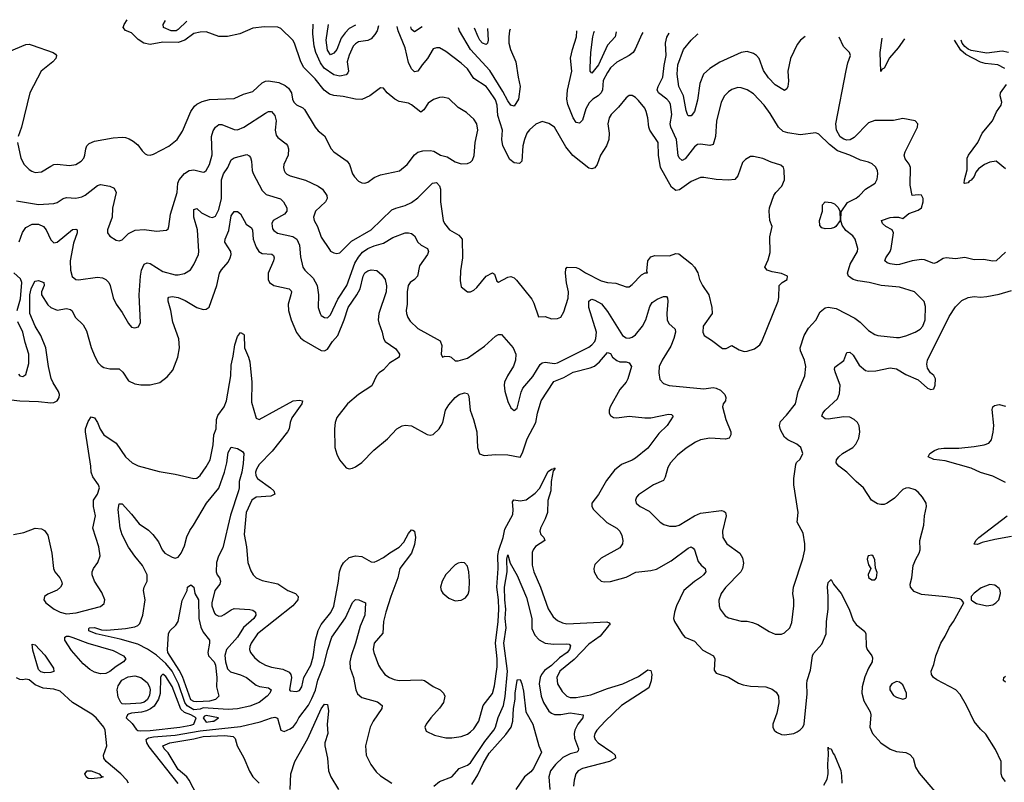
# Model space of a CAD drawing. Header units: inches. Extents: x 1552611 to 1694776, y 811966 to 917215.
# Tile 272 of 549: x 1600450 to 1606783, y 911616 to 916521. Entities that reach past the tile are written whole.
import ezdxf

# ---------------------------------------------------------------- set-up
doc = ezdxf.new("R2010")
doc.units = ezdxf.units.IN
doc.header["$MEASUREMENT"] = 0
doc.layers.add('B6901', color=7, linetype='Continuous')

msp = doc.modelspace()

# ---------------------------------------------------------------- linework, layer by layer
at = {"layer": 'B6901', "color": 5}
for points, elevation in [([(1600436.6, 915730), (1600457.6, 915630), (1600478.3, 915590), (1600510, 915556.9), (1600526.9, 915546.9), (1600550, 915538.2), (1600590, 915541.8), (1600650, 915578.9), (1600670, 915588.8), (1600690, 915592.2), (1600770, 915583.6), (1600810, 915590.3), (1600846, 915610), (1600862.7, 915630), (1600869.8, 915650), (1600874.6, 915690), (1600882.7, 915710), (1600895.7, 915724.3), (1600930, 915739.2), (1601050, 915760.8), (1601110, 915764.2), (1601130, 915762.6), (1601153.9, 915753.9), (1601180.2, 915740.3), (1601210, 915716.3), (1601237.2, 915677.2), (1601257.4, 915657.4), (1601270, 915650.4), (1601288.7, 915648.7), (1601310, 915654.9), (1601410, 915707.2), (1601462.4, 915750), (1601496.6, 915803.4), (1601551.5, 915930), (1601575.1, 915964.9), (1601590, 915978), (1601624.6, 915995.4), (1601670, 916007.8), (1601830, 916014), (1601890, 916042.6), (1601950, 916058.6), (1602010, 916114.3), (1602030, 916124.9), (1602050, 916128.4), (1602116.3, 916116.3), (1602157.5, 916097.5), (1602179.3, 916079.3), (1602197.6, 916050), (1602205, 916010), (1602213.4, 915990), (1602230, 915973.4), (1602270, 915953.4), (1602282.2, 915942.2), (1602350.1, 915830.1), (1602370, 915806), (1602410, 915774.4), (1602454, 915690), (1602470, 915671.7), (1602555.8, 915610), (1602570.3, 915590), (1602590.2, 915530.2), (1602602.6, 915510), (1602630, 915481.3), (1602650, 915470.3), (1602670, 915468.5), (1602690, 915476.5), (1602730, 915504.7), (1602770, 915521.8), (1602892.2, 915547.8), (1602942.4, 915590), (1602990, 915652.2), (1603010.8, 915669.2), (1603042, 915678), (1603090, 915680.2), (1603114.1, 915674.1), (1603157.3, 915650), (1603198.8, 915638.8), (1603250, 915607.2), (1603290, 915594), (1603330, 915596), (1603350, 915604.7), (1603363.2, 915616.8), (1603372.8, 915647.2), (1603380.3, 915730), (1603396.2, 915810), (1603390.8, 915850), (1603370, 915880.5), (1603350, 915899.6), (1603322.8, 915922.8), (1603270, 915956.3), (1603210, 916014.3), (1603170, 916022.6), (1603150, 916021.1), (1603112.4, 916007.6), (1603076.7, 915983.3), (1603050, 915940.9), (1603030, 915925.7), (1602970, 915973.8), (1602950, 915982.7), (1602890, 915995.3), (1602862, 916010), (1602814, 916050), (1602790, 916081.2), (1602770, 916082.7), (1602701.6, 916030), (1602650, 916007.7), (1602610, 916008.8), (1602530, 916026.8), (1602470, 916033.3), (1602442.1, 916042.1), (1602407.4, 916067.4), (1602350, 916140.9), (1602276, 916216), (1602256.3, 916256.3), (1602217.2, 916370), (1602206.2, 916390), (1602130, 916463.1), (1602110, 916473.1), (1602025, 916475), (1601950, 916465.7), (1601864.9, 916430), (1601786.9, 916413.1), (1601730, 916412.5), (1601650, 916441.6), (1601610, 916441.1), (1601570, 916431.3), (1601512, 916388), (1601470, 916373.2), (1601370, 916375.8), (1601290, 916360.6), (1601248.9, 916368.9), (1601212.3, 916392.3), (1601170, 916436.8), (1601130.7, 916450.7), (1601115.6, 916470), (1601121.5, 916490), (1601140.7, 916520.6)], 1080), ([(1601524.9, 916511.2), (1601470, 916456.7), (1601455.6, 916450), (1601423.6, 916450), (1601375.8, 916470), (1601372, 916490), (1601388.2, 916514.5)], 1060), ([(1600430, 915356.5), (1600570, 915331.8), (1600670, 915337.8), (1600690, 915345.2), (1600728.6, 915371.4), (1600750, 915377.7), (1600810, 915372.9), (1600850, 915382), (1600870, 915392.2), (1600950, 915454.4), (1600970, 915459.6), (1601030, 915450.3), (1601056.8, 915436.8), (1601070.2, 915410), (1601047.4, 915307.4), (1601043.7, 915250), (1601014.4, 915170), (1601015.5, 915150), (1601030, 915127.7), (1601070, 915102), (1601090, 915097.3), (1601110, 915104.9), (1601150, 915146.4), (1601192.9, 915167.1), (1601250, 915171.8), (1601330, 915160.3), (1601393.4, 915166.6), (1601404.1, 915175.9), (1601409.6, 915190.4), (1601419.1, 915270), (1601463.7, 915410), (1601467, 915470), (1601474.8, 915490), (1601510, 915531.3), (1601539.5, 915550), (1601570, 915555.5), (1601630, 915538.9), (1601637.8, 915542.2), (1601650, 915550.3), (1601669.7, 915589.7), (1601687.9, 915652.1), (1601683, 915770), (1601695, 915805), (1601710, 915830.2), (1601730, 915845.6), (1601750, 915847.1), (1601830, 915813.5), (1601850, 915812.7), (1601890.9, 915829.1), (1602030, 915919.6), (1602050, 915930.3), (1602070, 915930.3), (1602090, 915904.4), (1602100.6, 915870), (1602092.9, 915810), (1602098.6, 915778.6), (1602110, 915762.4), (1602162.8, 915722.8), (1602171.8, 915711.8), (1602179.5, 915690), (1602176.5, 915650), (1602148.9, 915590), (1602146.3, 915570), (1602150.3, 915550), (1602158, 915538), (1602167.5, 915527.5), (1602190, 915516.5), (1602287.8, 915487.8), (1602370.4, 915450), (1602397.6, 915430), (1602426, 915390), (1602428.4, 915370), (1602417, 915350), (1602351.8, 915290), (1602338.9, 915250), (1602343.1, 915230), (1602364.4, 915190), (1602390, 915121.3), (1602442.2, 915042.2), (1602450, 915032.4), (1602470, 915021.1), (1602490, 915016.5), (1602510, 915020.3), (1602584.3, 915095.7), (1602710.8, 915170), (1602843.3, 915296.7), (1602870, 915309.1), (1602930, 915326), (1602970, 915345.5), (1603010, 915374.4), (1603105.1, 915470), (1603130, 915473.4), (1603150, 915452.4), (1603155.8, 915430), (1603155.8, 915350), (1603174.7, 915230), (1603181.5, 915210), (1603214.9, 915170), (1603275.5, 915135.5), (1603296.5, 915110), (1603297.4, 914990), (1603284.7, 914904.7), (1603282.5, 914842.5), (1603290, 914802), (1603330, 914771.3), (1603350, 914771), (1603370, 914781), (1603390, 914798.8), (1603450, 914870.7), (1603490, 914893.4), (1603504.5, 914884.5), (1603518.8, 914838.8), (1603530, 914833.4), (1603590, 914864.9), (1603610, 914868.7), (1603630, 914859.3), (1603644.5, 914844.5), (1603743.4, 914723.4), (1603757, 914697), (1603786, 914610), (1603830, 914612), (1603870, 914596), (1603910, 914598.8), (1603930, 914606.8), (1603950, 914641), (1603978, 914730), (1603980.3, 914770), (1603967.5, 914827.5), (1603960.6, 914890), (1603962.5, 914917.5), (1603971.1, 914928.9), (1604030, 914927), (1604050, 914919.3), (1604090, 914892.8), (1604190, 914842), (1604230, 914831.3), (1604285.4, 914825.4), (1604350, 914801.6), (1604370, 914803), (1604390, 914817.1), (1604450, 914880.4), (1604472, 914892), (1604488, 914892), (1604484, 914904), (1604491.2, 914968.8), (1604510, 914994.9), (1604535.2, 915004.8), (1604630, 915001.5), (1604670, 915016.4), (1604690, 915014.9), (1604771.1, 914951.1), (1604790.4, 914930), (1604812.2, 914892.2), (1604823.6, 914850), (1604841.5, 914810), (1604882.4, 914750), (1604902.7, 914670), (1604904.6, 914630), (1604846.4, 914550), (1604844, 914510), (1604852.7, 914490), (1604900.2, 914460.3), (1604970, 914406.4), (1604994, 914406), (1605030, 914426), (1605078, 914398), (1605110, 914386.7), (1605130, 914388.4), (1605176.9, 914403.1), (1605209.7, 914430.3), (1605223.6, 914450), (1605328, 914710), (1605333.6, 914733.6), (1605335.1, 914810), (1605355.1, 914830), (1605386.6, 914850), (1605389.4, 914870), (1605350, 914888.4), (1605290, 914899.3), (1605258, 914910), (1605242.9, 914930), (1605264.2, 914975.8), (1605276.1, 915023.9), (1605275.1, 915124.9), (1605289.2, 915190), (1605275.1, 915230), (1605269.6, 915289.6), (1605271.8, 915310), (1605301.1, 915390), (1605313, 915410), (1605352.3, 915450), (1605369.3, 915490), (1605366.6, 915553.4), (1605362.4, 915570), (1605345.2, 915585.2), (1605283.6, 915603.6), (1605230, 915627.5), (1605170, 915640.9), (1605150, 915639.7), (1605118.9, 915621.1), (1605098.4, 915601.6), (1605070, 915516.2), (1605050, 915493.6), (1605010, 915488.2), (1604930, 915492.5), (1604850, 915506.6), (1604830, 915505.3), (1604770, 915480.7), (1604693.8, 915426.2), (1604670, 915422.9), (1604643.3, 915443.3), (1604571.6, 915570), (1604558, 915650), (1604556.5, 915730), (1604503.5, 915810), (1604496.4, 915830), (1604491.2, 915890), (1604480.4, 915930), (1604470, 915951.6), (1604430, 916000.7), (1604410, 916020.9), (1604390, 916032.7), (1604370, 916032.7), (1604350, 916018), (1604301.8, 915958.2), (1604253.7, 915910), (1604241.7, 915890), (1604232, 915850), (1604241.5, 915790), (1604239.7, 915750), (1604223.6, 915710), (1604186.4, 915650), (1604163.9, 915590), (1604150, 915568.5), (1604130, 915561.8), (1604110, 915566), (1604008, 915648), (1603963.6, 915703.6), (1603890, 915829.4), (1603853.1, 915853.1), (1603810, 915866), (1603770, 915848), (1603730, 915812.4), (1603712.4, 915790), (1603696.1, 915750), (1603686.1, 915710), (1603679.6, 915610), (1603664.4, 915595.6), (1603630, 915599.8), (1603602, 915622), (1603557.2, 915710), (1603550.5, 915750), (1603554.6, 915810), (1603525.5, 915905.5), (1603521.8, 915970), (1603510, 916004.8), (1603470, 916066.3), (1603450, 916090.7), (1603370, 916142), (1603330, 916203.9), (1603290, 916240.3), (1603190, 916316), (1603150, 916338.9), (1603130, 916340.5), (1603110, 916333.6), (1603073.8, 916270), (1603037.8, 916230), (1603010.8, 916189.2), (1602990, 916184.4), (1602970, 916204.7), (1602950, 916246), (1602930, 916340.5), (1602883.4, 916450), (1602878.7, 916477.8)], 1060), ([(1600447.2, 915092.8), (1600467.3, 915152.7), (1600490, 915183.9), (1600530, 915205.5), (1600570, 915205.7), (1600604, 915190), (1600620.2, 915170), (1600650, 915103.7), (1600670, 915084.4), (1600690, 915090.3), (1600790, 915170.3), (1600810, 915174.4), (1600818.8, 915170), (1600820.3, 915150), (1600796.6, 915083.4), (1600774.4, 914970), (1600775.8, 914910), (1600788, 914868), (1600810, 914850.3), (1600828.2, 914848.2), (1600950, 914864.7), (1600981.4, 914861.4), (1601004.4, 914850), (1601023.1, 914830), (1601031.7, 914810), (1601050, 914731), (1601070, 914690.7), (1601110, 914637.3), (1601150, 914567.7), (1601170, 914542), (1601190, 914539.1), (1601213.8, 914546.2), (1601226.8, 914573.2), (1601217.3, 914750), (1601227.2, 914870), (1601232.6, 914910), (1601250, 914948.9), (1601270, 914957.1), (1601290, 914952.7), (1601370, 914901.5), (1601450, 914880.7), (1601470, 914880.2), (1601510, 914889), (1601547.7, 914912.3), (1601570, 914945.5), (1601599.8, 915010), (1601603.1, 915030), (1601593.5, 915170), (1601569.1, 915250), (1601570, 915298.8), (1601590, 915306.4), (1601619.1, 915279.1), (1601670, 915252.7), (1601690, 915248.8), (1601710, 915257.5), (1601730, 915299.6), (1601747.6, 915370), (1601748.7, 915490), (1601761.1, 915530), (1601789, 915570), (1601810, 915619.5), (1601830, 915631.5), (1601910, 915653.1), (1601925.4, 915645.4), (1601933.6, 915633.6), (1601941.5, 915610), (1601946, 915550), (1601951.8, 915531.8), (1602010, 915423.1), (1602035.5, 915395.5), (1602127.7, 915367.7), (1602145.7, 915350), (1602167.2, 915310), (1602167.6, 915290), (1602152.9, 915270), (1602080.7, 915230), (1602071.3, 915210), (1602075.5, 915175.5), (1602083.8, 915163.8), (1602108, 915148), (1602207, 915127), (1602232.3, 915110), (1602248.8, 915070), (1602255.5, 914995.5), (1602271.4, 914930), (1602284.9, 914910), (1602338.4, 914858.4), (1602362.9, 914810), (1602372.4, 914750), (1602370.3, 914670), (1602382, 914630), (1602390, 914618), (1602410, 914604.2), (1602430, 914603.1), (1602450, 914622.4), (1602497.1, 914722.9), (1602554.1, 914810), (1602605.8, 914954.2), (1602630, 914994.1), (1602655.6, 915024.4), (1602690, 915049.5), (1602730, 915066.7), (1602790, 915083.5), (1602850, 915120.1), (1602930, 915148.9), (1602950.3, 915150.3), (1602970, 915144.9), (1602990, 915130.7), (1603010.3, 915090), (1603031.5, 915071.5), (1603072.2, 915050), (1603080.2, 915030), (1603072.9, 915010), (1603022, 914938), (1603009.2, 914870), (1602990.3, 914850), (1602962, 914830), (1602949.2, 914810), (1602941.1, 914770), (1602942.2, 914690), (1602936.8, 914650), (1602937.1, 914630), (1602945.8, 914605.8), (1602962.4, 914582.4), (1603010, 914534.9), (1603155.1, 914455.1), (1603164.6, 914424.6), (1603160.3, 914370), (1603170, 914350.7), (1603184.4, 914355.6), (1603214.9, 914354.9), (1603226, 914350), (1603250, 914326), (1603270, 914325.5), (1603330, 914343.2), (1603438.8, 914421.2), (1603510, 914484.9), (1603530, 914495.8), (1603550, 914496.3), (1603623.1, 914410), (1603641.7, 914370), (1603638.3, 914330), (1603627.1, 914292.9), (1603587, 914230), (1603568.8, 914190), (1603565.3, 914170), (1603570, 914132), (1603590, 914064.7), (1603610, 914024.7), (1603630, 914006.8), (1603650, 914022), (1603674.8, 914125.2), (1603686.6, 914150), (1603750, 914225.3), (1603796.9, 914303.1), (1603810, 914312.6), (1603830, 914317.5), (1603890, 914310.2), (1603910, 914313.4), (1604110, 914414.8), (1604130.7, 914429.3), (1604148.3, 914450), (1604156.4, 914470), (1604159.2, 914510), (1604111.6, 914670), (1604109.9, 914710.1), (1604120.5, 914719.5), (1604130, 914722.8), (1604150, 914715.8), (1604193.2, 914693.2), (1604230, 914644.2), (1604326.6, 914490), (1604350, 914473.5), (1604370, 914471.7), (1604390, 914479.1), (1604410, 914493.7), (1604456.9, 914550), (1604477.8, 914590), (1604503.9, 914676.1), (1604518.3, 914701.7), (1604550, 914724), (1604590, 914739.6), (1604610, 914740.5), (1604616, 914730), (1604618.2, 914710), (1604611.4, 914630), (1604614, 914590), (1604625.9, 914565.9), (1604666.3, 914530), (1604668.4, 914510), (1604657.9, 914470), (1604638.2, 914421.8), (1604582.2, 914330), (1604563.9, 914290), (1604560.3, 914250), (1604566.7, 914206.7), (1604590, 914180.7), (1604627.1, 914167.1), (1604850, 914145.5), (1604910, 914154.8), (1604930.8, 914150.8), (1604957.9, 914137.9), (1604984.6, 914110), (1604992.2, 914090), (1604990.3, 914069.7), (1604974.8, 914050), (1604970.6, 914030), (1604992.7, 913950), (1605023.6, 913870), (1605024.9, 913850), (1605012.7, 913830), (1604990, 913823.5), (1604890, 913828.7), (1604830, 913818), (1604797, 913803), (1604735.9, 913764.1), (1604680.4, 913719.6), (1604635.8, 913670), (1604619.6, 913640.4), (1604602.5, 913577.5), (1604590, 913557), (1604527.3, 913530), (1604430, 913465.1), (1604417.6, 913450), (1604410.4, 913430), (1604415.8, 913410), (1604440.5, 913390), (1604499, 913359), (1604570, 913288.4), (1604593.9, 913273.9), (1604630, 913262.3), (1604670, 913263.6), (1604692, 913270), (1604790.9, 913329.1), (1604830, 913346), (1604963, 913363), (1604979, 913359), (1604990, 913350.4), (1604993, 913330), (1604970.3, 913230.3), (1604973.4, 913190), (1604998.7, 913150), (1605081.7, 913090), (1605099.4, 913059.4), (1605105.5, 913025.5), (1605099.5, 912990), (1605088.8, 912970), (1604990, 912869.6), (1604962, 912830), (1604946.4, 912786.4), (1604948.2, 912750), (1604956.3, 912730), (1604987.3, 912687.3), (1605010, 912672.7), (1605090, 912653.1), (1605130, 912651.6), (1605164.2, 912644.2), (1605198.8, 912630), (1605270, 912585.5), (1605310, 912567.7), (1605350, 912568), (1605370, 912578), (1605403.7, 912610), (1605417.4, 912642.6), (1605429.7, 912750.3), (1605429.8, 912790), (1605423.1, 912830), (1605426.4, 912870), (1605487.6, 913052.4), (1605499.8, 913110), (1605501, 913150), (1605490, 913219), (1605449.7, 913289.7), (1605456.4, 913350), (1605429.8, 913530), (1605429.8, 913570.2), (1605441.2, 913658.8), (1605446.8, 913673.2), (1605470, 913694.8), (1605486.6, 913730), (1605475.1, 913770), (1605449.2, 913790), (1605390, 913818.9), (1605370, 913836.3), (1605342.8, 913882.8), (1605337, 913910), (1605343.2, 913936.8), (1605383, 913977), (1605440.9, 914050), (1605458, 914130), (1605499.1, 914230), (1605506.4, 914290), (1605498, 914330), (1605472.4, 914390), (1605470.7, 914410), (1605496.1, 914490), (1605523.2, 914536.8), (1605570, 914587.7), (1605598.6, 914641.4), (1605630, 914666.5), (1605650, 914671.3), (1605702.2, 914662.2), (1605822, 914602), (1605856.1, 914576.1), (1605910, 914520.9), (1605950, 914494.9), (1605970, 914488.8), (1606090, 914476.5), (1606110, 914476.5), (1606150, 914486.4), (1606210, 914510.1), (1606241.8, 914530), (1606259, 914550), (1606273.6, 914590), (1606275.2, 914675.2), (1606268.4, 914708.4), (1606205.6, 914770), (1606110, 914799.5), (1605991, 914811), (1605914, 914830), (1605841.8, 914841.8), (1605810, 914850.6), (1605780.7, 914870), (1605774.8, 914890), (1605791.5, 914948.5), (1605839.8, 915030), (1605841, 915050), (1605824.7, 915110), (1605809.6, 915130), (1605764.1, 915164.1), (1605739.3, 915199.3), (1605730.9, 915230), (1605734.8, 915285.2), (1605774.2, 915345.8), (1605830, 915373), (1605851.7, 915390), (1605890, 915431.5), (1605951.5, 915470), (1605964.8, 915495.3), (1605969.8, 915530), (1605967.4, 915550), (1605954.2, 915574.2), (1605933.6, 915593.6), (1605910, 915605.1), (1605858, 915618), (1605789.9, 915649.9), (1605710, 915677.9), (1605658.2, 915718.2), (1605590, 915784.2), (1605570, 915792), (1605470, 915781), (1605390, 915792.2), (1605361.4, 915801.4), (1605329.9, 915829.9), (1605277.3, 915917.3), (1605239.2, 915970), (1605170, 916043.5), (1605130, 916069.7), (1605090, 916082.6), (1605070, 916084), (1605030, 916071.2), (1605010, 916056.9), (1604983.7, 916030), (1604961.1, 915990), (1604931.2, 915868.8), (1604924.7, 915770), (1604910, 915718.9), (1604890, 915712.5), (1604830, 915719.5), (1604810, 915717), (1604790, 915702), (1604730, 915625.7), (1604710, 915614.3), (1604692.3, 915632.3), (1604686.3, 915646.3), (1604674.9, 915750), (1604637.9, 915830), (1604634.9, 915850), (1604645, 915910), (1604635.9, 915975.9), (1604630, 915990.7), (1604613, 916010), (1604557.8, 916050), (1604551.2, 916070), (1604556.3, 916090), (1604587.3, 916150), (1604594.8, 916225.2), (1604608.2, 916290), (1604604.1, 916370), (1604612.4, 916407.6), (1604626.4, 916433.6), (1604627.6, 916434.6)], 1040), ([(1602757.1, 916480.8), (1602749.4, 916450), (1602734.9, 916425.1), (1602710, 916398.6), (1602690, 916386.4), (1602630, 916377.3), (1602610, 916366.4), (1602595.2, 916350), (1602570, 916292.8), (1602557.2, 916250), (1602565, 916190), (1602560.5, 916179.5), (1602550, 916166.5), (1602510, 916157.4), (1602470, 916166.9), (1602408.5, 916208.5), (1602383.7, 916243.7), (1602354.6, 916310), (1602344.2, 916350), (1602335.8, 916430), (1602336.9, 916491.1)], 1060), ([(1602610.9, 916484.4), (1602570, 916463.6), (1602543.3, 916436.7), (1602518.1, 916401.9), (1602490, 916329.8), (1602470, 916306.2), (1602450, 916295.6), (1602430, 916325.1), (1602421.9, 916390), (1602437, 916488.7)], 1040), ([(1603038.4, 916473.8), (1602990, 916442), (1602970, 916458), (1602964.8, 916475.6)], 1040), ([(1603604.8, 916459.9), (1603600.7, 916450), (1603595.5, 916410), (1603597.1, 916370), (1603606.7, 916330), (1603641.6, 916250), (1603655.8, 916150), (1603669.3, 916090), (1603658.4, 916010), (1603630, 915964.7), (1603610, 915971), (1603590, 915999.8), (1603558.2, 916058.2), (1603473.1, 916193.1), (1603348.5, 916328.5), (1603279.5, 916450), (1603271.9, 916468.1)], 1040), ([(1603459.3, 916463.4), (1603462.2, 916390), (1603459.5, 916370), (1603450, 916360.5), (1603427.4, 916370), (1603410, 916388.5), (1603398.7, 916410), (1603375.5, 916465.5)], 1020), ([(1604458.5, 916438.8), (1604451.4, 916428.6), (1604409.5, 916330.5), (1604396.1, 916310), (1604370, 916290.8), (1604290, 916247), (1604250.1, 916210), (1604230, 916182), (1604202.3, 916130), (1604197.6, 916070), (1604190.8, 916049.2), (1604170.2, 916030), (1604136, 916010), (1604113.3, 915986.7), (1604092.4, 915947.6), (1604070, 915874), (1604050, 915855.1), (1604030, 915859.8), (1604010, 915889.7), (1603975.3, 915975.3), (1603968.2, 916010), (1603972.8, 916067.2), (1604001.4, 916190), (1603993.2, 916273.2), (1604004.8, 916330), (1604030.3, 916410), (1604033.4, 916449.3)], 1040), ([(1604286.7, 916443), (1604280.5, 916410), (1604230, 916356.8), (1604172.6, 916230), (1604130, 916177.6), (1604119.7, 916190), (1604119.3, 916210), (1604123.5, 916310), (1604137.4, 916410), (1604143.6, 916436.4), (1604148.2, 916446.5)], 1020), ([(1605502.9, 916413), (1605471.7, 916390), (1605450, 916361.6), (1605408.5, 916270), (1605391.2, 916190), (1605394.4, 916125.6), (1605391.3, 916090), (1605383.5, 916076.5), (1605370, 916066.3), (1605310, 916101.1), (1605266.5, 916146.5), (1605233.6, 916193.6), (1605206.3, 916270), (1605190, 916291.4), (1605170, 916304.2), (1605130, 916316.3), (1605090, 916310.6), (1604953.3, 916246.7), (1604890, 916207.2), (1604848.6, 916170), (1604825.2, 916110), (1604810, 916003.7), (1604790.9, 915930), (1604770, 915902), (1604750, 915902.4), (1604745.6, 915910), (1604735.8, 915935.8), (1604718.6, 916030), (1604689.9, 916090), (1604678.3, 916170), (1604683.3, 916230), (1604719.9, 916330), (1604768.1, 916390), (1604810, 916427.1), (1604814.2, 916430)], 1020), ([(1606790, 915026), (1606730, 914969.6), (1606710, 914968), (1606650, 914977.4), (1606590, 914975.8), (1606530, 914990.9), (1606470, 914983.5), (1606410, 914989), (1606390, 914984.6), (1606350, 914959.8), (1606330, 914952.7), (1606270, 914975.1), (1606250, 914977.6), (1606190, 914970.7), (1606110, 914946.1), (1606090, 914944.1), (1606049.3, 914950), (1606030, 914956.8), (1606014, 914970), (1606020.8, 914990), (1606048.7, 915030), (1606056.4, 915050), (1606069.4, 915150), (1606062, 915170), (1606021.2, 915190), (1605999.3, 915210), (1605993.2, 915230), (1606050, 915248.7), (1606071.3, 915251.3), (1606102, 915250), (1606130, 915242.8), (1606170, 915273.4), (1606230, 915294.8), (1606250, 915310.8), (1606262.3, 915350), (1606262.3, 915370), (1606250, 915391.1), (1606230, 915394.7), (1606190, 915389), (1606176.6, 915456.6), (1606180.3, 915570), (1606171.3, 915591.3), (1606146.2, 915626.2), (1606139.4, 915650), (1606145, 915670), (1606225, 915830), (1606227.3, 915850), (1606209.3, 915870), (1606130, 915884.7), (1606070, 915872.9), (1605950, 915871.6), (1605910, 915857.4), (1605816.4, 915763.6), (1605791.7, 915748.3), (1605770, 915746.3), (1605751.4, 915751.4), (1605727.5, 915767.5), (1605703.4, 915810), (1605700.5, 915850), (1605765.4, 916194.6), (1605776.4, 916243.6), (1605792.9, 916290), (1605786.6, 916310), (1605749, 916349), (1605719.9, 916407.7)], 1020), ([(1606140.5, 916397.3), (1606099.9, 916340.1), (1606045.7, 916274.3), (1606010, 916208.2), (1605998.3, 916201.7), (1605990, 916187.6), (1605983.9, 916310), (1605997.2, 916400.8)], 980), ([(1606786.3, 916206.3), (1606740.9, 916230), (1606659.2, 916239.2), (1606630, 916247.6), (1606535.8, 916295.8), (1606504.1, 916324.1), (1606463.8, 916389.3)], 980), ([(1606810, 916309.6), (1606770, 916317.7), (1606670, 916305.1), (1606570, 916322.5), (1606550, 916330.2), (1606528.2, 916348.2), (1606512.9, 916370), (1606506.3, 916388.3)], 960), ([(1600298.1, 916281.9), (1600490, 916361.5), (1600510, 916363.6), (1600530, 916357.8), (1600665.5, 916310), (1600679.5, 916299.5), (1600687.2, 916290), (1600681.5, 916270), (1600663.2, 916250), (1600588.9, 916190), (1600515.9, 916050), (1600460.9, 915830), (1600441, 915770)], 1080), ([(1606790, 915560.7), (1606730, 915610.3), (1606690, 915604.3), (1606656.8, 915590), (1606617.9, 915562.1), (1606600.3, 915539.7), (1606590, 915511.3), (1606570, 915487.5), (1606557.7, 915482.3), (1606550, 915471.6), (1606530, 915466.3), (1606526, 915470), (1606526.6, 915490), (1606544.7, 915555.3), (1606545.2, 915630), (1606551.9, 915650), (1606611.8, 915730), (1606639.8, 915790), (1606707.1, 915870), (1606733, 915927), (1606763.7, 915970), (1606768.2, 915990), (1606756.8, 916030), (1606757.6, 916050), (1606796.6, 916103.4)], 980), ([(1600395, 914075), (1600451.4, 914068.6), (1600570, 914065.4), (1600650, 914056), (1600670, 914058.7), (1600690.7, 914069.3), (1600704.3, 914090), (1600705.6, 914110), (1600699.6, 914130), (1600665.1, 914185.1), (1600653.2, 914213.2), (1600635.6, 914290), (1600617, 914410), (1600585, 914490), (1600549.6, 914549.6), (1600514, 914630), (1600514.5, 914750), (1600523.4, 914790), (1600542, 914830), (1600550, 914838.2), (1600570, 914843.1), (1600606, 914830), (1600607.9, 914810), (1600589.4, 914770), (1600591, 914750), (1600630, 914686.9), (1600650, 914670.2), (1600690, 914652.8), (1600750, 914662.2), (1600777.5, 914657.5), (1600788.1, 914648.1), (1600806.8, 914606.8), (1600857.5, 914557.5), (1600878.8, 914518.8), (1600910, 914412.7), (1600933.7, 914353.7), (1600954.5, 914314.5), (1600973.5, 914293.5), (1600990, 914284.4), (1601030, 914274.4), (1601090, 914274.6), (1601114.2, 914254.2), (1601150, 914198.3), (1601190, 914178.5), (1601230, 914172.4), (1601290, 914172.6), (1601352, 914188), (1601397.4, 914222.6), (1601434.1, 914265.9), (1601466.8, 914350), (1601477.7, 914410), (1601472.4, 914467.6), (1601435.3, 914575.3), (1601422.2, 914650), (1601404.8, 914710), (1601405.1, 914730), (1601410, 914736.5), (1601430, 914741.1), (1601470, 914733.2), (1601513.9, 914713.9), (1601590, 914670.2), (1601630, 914657.6), (1601650, 914658.3), (1601667.9, 914672.1), (1601717, 914810), (1601734.8, 914890), (1601747.8, 914912.2), (1601790, 914960.2), (1601804.3, 914990), (1601809.1, 915010), (1601807.5, 915030), (1601769.8, 915090), (1601770.8, 915110), (1601794.9, 915165.1), (1601810, 915259.3), (1601830, 915287.2), (1601850, 915287.2), (1601870, 915272.2), (1601905.7, 915205.7), (1601941, 915181), (1601947.7, 915167.7), (1601950.6, 915110), (1601970, 915058.5), (1601988.8, 915028.8), (1602010, 915016.3), (1602071.9, 915011.9), (1602083.2, 915003.2), (1602087.1, 914990), (1602082, 914970), (1602048.8, 914890), (1602048.6, 914850), (1602057.5, 914830), (1602084.9, 914810), (1602183, 914790), (1602196.1, 914776.1), (1602199.1, 914770), (1602194.7, 914750), (1602176.3, 914690), (1602178.9, 914650), (1602195.2, 914590), (1602229.5, 914509.5), (1602255.5, 914475.5), (1602276.9, 914456.9), (1602390, 914392.4), (1602410, 914390.8), (1602430, 914400.5), (1602462, 914450), (1602495.8, 914490), (1602537.4, 914590), (1602561.8, 914670), (1602618, 914750), (1602640.1, 914790), (1602659.3, 914870), (1602670, 914891.9), (1602690, 914905.8), (1602710, 914912.1), (1602747.5, 914907.5), (1602780.2, 914880.2), (1602800.9, 914850), (1602809.3, 914809.3), (1602807.7, 914770), (1602759.3, 914630), (1602756.1, 914590), (1602759.4, 914570), (1602781.8, 914510), (1602790.2, 914470.2), (1602800.3, 914450), (1602870, 914403.2), (1602891.8, 914370), (1602890.2, 914350), (1602829, 914311), (1602791, 914269), (1602761.6, 914250), (1602744.9, 914230), (1602715.3, 914164.7), (1602630, 914109.7), (1602558.3, 914050), (1602490, 913962.9), (1602478.4, 913930), (1602474.2, 913890), (1602477.4, 913770), (1602490, 913726), (1602506.7, 913690), (1602550, 913639.3), (1602570, 913632.7), (1602590, 913636.4), (1602610, 913644.4), (1602650, 913671.8), (1602727.7, 913752.3), (1602815.8, 913824.1), (1602876.3, 913890), (1602910, 913908.9), (1602930, 913912.4), (1602970, 913908.9), (1603070, 913852.9), (1603090, 913848.8), (1603110, 913853.4), (1603148.5, 913890), (1603160.7, 913910), (1603170.6, 913930), (1603189.8, 914010), (1603210, 914044.2), (1603250, 914091.5), (1603277, 914110), (1603310, 914120.3), (1603330, 914116.3), (1603338.5, 914098.5), (1603346.5, 914010), (1603369, 913949), (1603390.2, 913870), (1603394.7, 913770), (1603407.9, 913727.9), (1603438.5, 913718.5), (1603510, 913723.4), (1603590, 913721.3), (1603670, 913707), (1603684.6, 913735.4), (1603714.5, 913825.5), (1603770.8, 913930), (1603781.2, 913990), (1603803.4, 914070), (1603886.1, 914193.9), (1603950, 914220.1), (1604010, 914254.3), (1604118.8, 914281.2), (1604147.2, 914292.8), (1604179, 914321), (1604230, 914379.3), (1604250, 914373.4), (1604263.7, 914350), (1604290, 914327.8), (1604310, 914319.7), (1604350, 914319.6), (1604370, 914313.8), (1604384.9, 914290), (1604362.2, 914210), (1604350.4, 914189.6), (1604310, 914142.5), (1604248.2, 914030), (1604241.1, 914010), (1604241.2, 913990), (1604250, 913975.3), (1604270, 913961.8), (1604290, 913958.9), (1604370, 913970.7), (1604470, 913959.5), (1604510, 913959.5), (1604624.1, 913984.1), (1604641.4, 913981.4), (1604654, 913970), (1604614.3, 913910), (1604561.9, 913858.1), (1604490, 913764), (1604410, 913700.7), (1604390, 913688.2), (1604319.8, 913660.2), (1604276.8, 913623.2), (1604223.7, 913556.3), (1604173.6, 913466.4), (1604130.4, 913410), (1604130.4, 913390), (1604140.3, 913370), (1604159.5, 913350), (1604227, 913287), (1604290.1, 913250.1), (1604310, 913230.3), (1604323, 913203), (1604329.3, 913170), (1604326.2, 913150), (1604310, 913123.5), (1604190, 913057.7), (1604150, 913016.2), (1604142.6, 912990), (1604145.3, 912970), (1604166, 912930), (1604190, 912908.7), (1604210, 912904.6), (1604250, 912907.9), (1604350, 912936), (1604412.6, 912967.4), (1604510, 912977.8), (1604546, 912986), (1604640.2, 913039.8), (1604750, 913122.4), (1604770, 913130.3), (1604782.5, 913122.5), (1604791, 913111), (1604815, 913035), (1604832.4, 913012.4), (1604859.6, 912990), (1604862.4, 912970), (1604849.2, 912950), (1604830, 912933.3), (1604790, 912907.9), (1604722.3, 912850), (1604675.6, 912750), (1604662.2, 912710), (1604656.1, 912670), (1604661.5, 912650), (1604711.4, 912570), (1604729, 912550), (1604790, 912523), (1604845, 912465), (1604912.6, 912430), (1604921.2, 912410), (1604915.9, 912335.9), (1604930, 912317.3), (1605010, 912292.2), (1605074.1, 912254.1), (1605102.7, 912242.7), (1605150, 912234.2), (1605250, 912229.1), (1605290, 912214.4), (1605315.1, 912195.1), (1605331.4, 912170), (1605332.7, 912127.2), (1605320.3, 912059.7), (1605294, 911990), (1605294, 911970), (1605302.8, 911950), (1605318, 911938), (1605350, 911923.8), (1605370, 911921.3), (1605428.7, 911930), (1605450, 911940.3), (1605470, 911952.2), (1605487.8, 911970), (1605495.5, 911990), (1605515.8, 912184.1), (1605512.1, 912250), (1605515.3, 912270), (1605536.6, 912336.6), (1605549.1, 912430), (1605554.8, 912445.2), (1605610, 912504.2), (1605636.8, 912570), (1605638.6, 912650), (1605649.2, 912729.2), (1605650.5, 912810.5), (1605646, 912874), (1605650, 912901), (1605670, 912919.1), (1605685.3, 912890), (1605733.4, 912830), (1605785.6, 912730), (1605810, 912657.3), (1605831.1, 912630), (1605886.4, 912586.4), (1605893, 912570), (1605894, 912490), (1605900.6, 912470), (1605930.9, 912430), (1605935.7, 912415.7), (1605933.8, 912390), (1605910.1, 912350), (1605886.5, 912293.5), (1605869.6, 912230), (1605866.4, 912190), (1605879, 912138.9), (1605921.3, 912070), (1605924.7, 912050), (1605919.2, 911970), (1605934.7, 911930), (1605989.6, 911869.6), (1606050, 911829.2), (1606090, 911813.4), (1606150, 911806.5), (1606175.2, 911795.2), (1606195.9, 911770), (1606212.4, 911712.4), (1606234.5, 911674.5), (1606336.1, 911556.1)], 1020), ([(1600433.8, 914650), (1600454, 914726), (1600464, 914830), (1600454.6, 914854.6), (1600412.2, 914892.2)], 1040), ([(1606790, 911620.9), (1606770, 911649.2), (1606762.9, 911670), (1606762.4, 911750), (1606726.5, 911826.5), (1606664.8, 911924.7), (1606630, 911957.4), (1606590, 912006.6), (1606540.7, 912110), (1606499.5, 912179.5), (1606471.1, 912211.1), (1606350, 912274.1), (1606327.8, 912290), (1606314.8, 912310), (1606312.9, 912330), (1606330, 912374), (1606343.5, 912430), (1606375.7, 912510), (1606403.7, 912556.3), (1606430, 912613.4), (1606456.2, 912650), (1606522, 912770), (1606508.7, 912790), (1606494.7, 912794.7), (1606407.9, 912807.9), (1606250, 912822.9), (1606202.8, 912842.8), (1606179.2, 912870), (1606178.4, 912890), (1606188.2, 912930), (1606197.3, 913010), (1606213.2, 913050), (1606236.5, 913090), (1606241, 913110), (1606239.8, 913170), (1606266.4, 913270), (1606269.8, 913330.2), (1606283, 913390), (1606281.3, 913410), (1606257.4, 913450), (1606230, 913481.3), (1606210, 913496.3), (1606170, 913509.7), (1606150, 913508), (1606130, 913498.7), (1606076.4, 913443.6), (1606030, 913411.8), (1606010, 913402.8), (1605990, 913401.6), (1605967.2, 913407.2), (1605929.7, 913430), (1605876.9, 913510), (1605829.4, 913549.4), (1605770, 913610.7), (1605718.9, 913650), (1605702.4, 913670), (1605704, 913690), (1605719.1, 913710), (1605742, 913730), (1605809.7, 913770), (1605828.4, 913790), (1605847.7, 913830), (1605852.9, 913870), (1605848.9, 913908.9), (1605838.5, 913930), (1605816.9, 913950), (1605790, 913965.1), (1605750, 913965.5), (1605650.9, 913950.9), (1605630, 913954.3), (1605609.6, 913970), (1605616, 913990), (1605631.1, 914010), (1605710, 914082.4), (1605723.7, 914116.3), (1605727.3, 914170), (1605696.5, 914250), (1605691.1, 914270), (1605693.9, 914286.1), (1605751.2, 914328.8), (1605770, 914381), (1605790, 914383.1), (1605810, 914362.6), (1605850, 914298), (1605890, 914265.2), (1605910, 914260.2), (1605957.8, 914262.2), (1606050, 914280.7), (1606090, 914275.9), (1606150, 914238.3), (1606230, 914204.4), (1606290, 914150.4), (1606310, 914141.6), (1606330, 914147.3), (1606338.7, 914170), (1606339.7, 914210), (1606330, 914232.3), (1606309.3, 914250), (1606290, 914279), (1606285.1, 914305.1), (1606288.4, 914330), (1606428.5, 914611.5), (1606470, 914673.8), (1606510, 914714.3), (1606550, 914734.9), (1606590, 914740.3), (1606630, 914736.5), (1606670, 914739.5), (1606750, 914755.6), (1606830, 914778.3)], 1020), ([(1600441.6, 914241.6), (1600450, 914231), (1600470, 914226.8), (1600490, 914238), (1600509.6, 914310.4), (1600509.6, 914370), (1600484.9, 914444.9), (1600470.8, 914510), (1600437.3, 914577.3)], 1040), ([(1600409.5, 913210), (1600476.6, 913223.4), (1600550, 913250.2), (1600590, 913246.7), (1600610, 913235.8), (1600630, 913206), (1600657.4, 913090), (1600666.5, 912990), (1600675.8, 912970), (1600708.2, 912930), (1600719.3, 912910), (1600722.4, 912890), (1600712.7, 912870), (1600690, 912851.6), (1600630, 912826), (1600610.2, 912810), (1600606, 912790), (1600618.4, 912770), (1600672, 912730), (1600710, 912710.1), (1600750, 912699.8), (1600814.1, 912705.9), (1600970, 912746.4), (1600994.2, 912765.8), (1600998.2, 912790), (1600977.2, 912837.2), (1600931.5, 912910), (1600916.2, 912950), (1600917, 912970), (1600924.5, 912990), (1600952, 913030), (1600967.8, 913072.2), (1600959.7, 913130), (1600919.7, 913250), (1600938.5, 913330), (1600923.5, 913390), (1600924.4, 913430), (1600950.6, 913470), (1600962.4, 913510), (1600957.4, 913530), (1600919.7, 913579.7), (1600909.9, 913609.9), (1600908.1, 913650), (1600873, 913870), (1600872.5, 913890), (1600890, 913937), (1600910, 913966.7), (1600930, 913959.6), (1600950, 913930.3), (1600966.5, 913886.5), (1600990, 913851.2), (1601070, 913797), (1601130, 913708.7), (1601173, 913670), (1601212.1, 913652.1), (1601346.3, 913613.7), (1601450, 913598.5), (1601569.7, 913570.3), (1601590, 913572.2), (1601610, 913588), (1601650, 913643.8), (1601674.4, 913690), (1601693.3, 913786.8), (1601699.5, 913850), (1601713.8, 913890), (1601715.4, 913950), (1601724.9, 913975.1), (1601765.4, 914030), (1601780.7, 914070), (1601807.3, 914230), (1601810, 914298), (1601823.3, 914356.7), (1601832.8, 914430), (1601850, 914482), (1601870, 914508), (1601890, 914499.1), (1601892.7, 914492.7), (1601896.5, 914410), (1601922, 914350), (1601930, 914319.1), (1601942.1, 914190), (1601940.8, 914060.8), (1601970, 913957.3), (1601990, 913949.1), (1602209.9, 914070.1), (1602250, 914074.2), (1602268.5, 914068.5), (1602265.4, 914050), (1602199.7, 913960.3), (1602189.6, 913930), (1602184.1, 913890), (1602172.3, 913870), (1602073.8, 913746.2), (1601990, 913659.2), (1601972.7, 913630), (1601967.4, 913610), (1601968.5, 913590), (1601980.5, 913570), (1602063.5, 913510), (1602084, 913490), (1602091.8, 913470), (1602064.2, 913455.8), (1601970.8, 913449.2), (1601943.2, 913430), (1601906.3, 913350), (1601894.7, 913210), (1601909.2, 913130), (1601918, 913030), (1601936.9, 912976.9), (1601952.4, 912950), (1601971.5, 912931.5), (1602010, 912913.4), (1602111.3, 912891.3), (1602175.5, 912850), (1602223.8, 912830), (1602240.8, 912810), (1602238.9, 912790), (1602207.3, 912750), (1601980.5, 912570), (1601938, 912510), (1601929.3, 912489.3), (1601928.4, 912470), (1601934.3, 912450), (1601959.3, 912419.3), (1601993.4, 912390), (1602030, 912369.3), (1602070, 912356.9), (1602143.1, 912343.1), (1602183.1, 912323.1), (1602193.4, 912310), (1602198.5, 912290), (1602186, 912210), (1602190, 912204.9), (1602230, 912200.7), (1602250, 912205.3), (1602263.7, 912230), (1602277.8, 912290), (1602323.2, 912370), (1602338.1, 912421.9), (1602353.2, 912530), (1602368.7, 912591.3), (1602390, 912631.7), (1602452.1, 912707.9), (1602470.6, 912749.4), (1602501.3, 912910), (1602507.5, 912970), (1602517.7, 913002.4), (1602532.7, 913027.3), (1602570, 913060.7), (1602610, 913071.7), (1602650, 913067.5), (1602710, 913033.6), (1602730, 913032.4), (1602750, 913039.2), (1602790, 913060.7), (1602830, 913091.6), (1602891.4, 913128.6), (1602919.9, 913160.1), (1602950, 913216.4), (1602970, 913239.3), (1602978, 913238), (1602990, 913231), (1602995.9, 913190), (1602990, 913145.6), (1602970.1, 913090), (1602895.9, 912990), (1602882.7, 912930), (1602836.6, 912810), (1602804.7, 912710), (1602790.9, 912650), (1602785.3, 912574.7), (1602730.2, 912510), (1602722.4, 912470), (1602727.9, 912450), (1602757.4, 912370), (1602770, 912348), (1602799.5, 912310), (1602828, 912290), (1602857.8, 912277.8), (1602891.2, 912271.2), (1603035.8, 912275.8), (1603053, 912270), (1603110, 912231.7), (1603153.4, 912210), (1603176.4, 912190), (1603184.4, 912170), (1603176.4, 912130), (1603150, 912092.3), (1603093.4, 912030), (1603064, 911990), (1603056, 911970), (1603064.9, 911944.9), (1603118.8, 911918.8), (1603190, 911901.3), (1603230, 911901.7), (1603290, 911910.3), (1603330, 911924.9), (1603350, 911939.6), (1603370, 911960.3), (1603402.8, 912010), (1603430.6, 912109.4), (1603490, 912187.4), (1603504.7, 912235.3), (1603522, 912358), (1603521.2, 912410), (1603510.2, 912510), (1603526.9, 912650), (1603531.1, 912730), (1603529.2, 912790), (1603519.7, 912870), (1603526.6, 912990), (1603525.4, 913074.6), (1603531.9, 913108.1), (1603559, 913190), (1603570, 913244.4), (1603622.1, 913337.9), (1603624.9, 913370), (1603620.4, 913419.7), (1603628.4, 913431.6), (1603670, 913426.4), (1603706.7, 913433.3), (1603765.5, 913474.5), (1603793.6, 913506.4), (1603850, 913614.6), (1603870, 913630.4), (1603887, 913633), (1603890, 913638), (1603893.4, 913633.4), (1603882, 913618), (1603868.6, 913551.4), (1603867.3, 913490), (1603848, 913428), (1603844, 913350), (1603830.1, 913310), (1603798.8, 913250), (1603795.7, 913230), (1603802, 913210), (1603820.3, 913190), (1603826.7, 913170), (1603768.5, 913131.5), (1603752.6, 913110), (1603747.1, 913092.9), (1603747.1, 913012.9), (1603757.3, 912970), (1603799.8, 912870), (1603850, 912732), (1603881, 912681), (1603910, 912655.8), (1603941.2, 912641.2), (1603970, 912634.6), (1604227.3, 912647.3), (1604242.4, 912642.4), (1604248.8, 912630), (1604237.4, 912622.6), (1604183.3, 912556.7), (1604110, 912503.8), (1604015.4, 912404.6), (1603924, 912330), (1603904.5, 912290), (1603908.6, 912248.6), (1603938.8, 912198.8), (1603969.1, 912170), (1603990, 912162.1), (1604030, 912160.4), (1604122.6, 912177.4), (1604230, 912219.1), (1604330, 912249.3), (1604430, 912296.4), (1604490, 912338.5), (1604510, 912334.6), (1604516.3, 912310), (1604511.1, 912268.9), (1604496.4, 912223.6), (1604320.1, 912110), (1604215.9, 912010), (1604161.6, 911950), (1604149.2, 911930), (1604145.4, 911910), (1604152.3, 911890), (1604171.4, 911870), (1604258.9, 911810), (1604279.7, 911790), (1604281.3, 911770), (1604244.4, 911750), (1604070, 911703.7), (1604042.3, 911690), (1604028.1, 911670), (1604015.9, 911630), (1604011, 911590)], 980), ([(1606790, 913543.5), (1606710, 913583.8), (1606630, 913607.4), (1606570, 913635.5), (1606403.3, 913683.3), (1606330, 913691.6), (1606292.7, 913710), (1606304, 913730), (1606334, 913750), (1606360.1, 913759.9), (1606395.1, 913764.9), (1606490, 913765.4), (1606590, 913775.1), (1606654.5, 913785.5), (1606683.5, 913796.5), (1606700.7, 913819.3), (1606711.8, 913868.2), (1606714.8, 913910), (1606705.7, 914014.3), (1606708.7, 914031.3), (1606720.1, 914039.9), (1606750, 914044.6), (1606790, 914035.6)], 980), ([(1606830, 913197.3), (1606722.1, 913177.9), (1606641.4, 913158.6), (1606610, 913145.8), (1606590, 913146.6), (1606600.5, 913170), (1606619.7, 913190), (1606802.6, 913330)], 980), ([(1603114, 911590), (1603150, 911621.5), (1603230, 911650.3), (1603276.3, 911703.7), (1603330, 911725.7), (1603350, 911742), (1603442.5, 911877.5), (1603499.7, 911950), (1603510.9, 911970), (1603528.1, 912031.9), (1603562.2, 912110), (1603573.3, 912166.7), (1603587.1, 912330), (1603564.2, 912510), (1603578.1, 912610), (1603572.5, 912670), (1603576.7, 912730), (1603570, 912789.3), (1603568, 912870), (1603584.8, 912970), (1603583.1, 913050), (1603590, 913078), (1603604.5, 913024.5), (1603650, 912946), (1603710, 912804.9), (1603743.3, 912670), (1603744.1, 912604.1), (1603762.7, 912562.7), (1603791.9, 912531.9), (1603830, 912510.2), (1603883.4, 912503.4), (1603967.1, 912507.1), (1603983.4, 912503.4), (1603993.2, 912493.2), (1603986, 912470), (1603971.8, 912450), (1603922.7, 912417.3), (1603870, 912367.6), (1603824.6, 912335.4), (1603805.4, 912310), (1603797.3, 912290), (1603790.5, 912250), (1603804, 912170), (1603819, 912130), (1603854.2, 912074.2), (1603870, 912060.2), (1603890, 912051.8), (1603930, 912052.3), (1603990, 912063.3), (1604074, 912050), (1604071.7, 912030), (1604040.4, 911990), (1604021.5, 911950), (1604017, 911930), (1604019.5, 911899.5), (1604044, 911830), (1604041.3, 911818.7), (1604034, 911810), (1603990, 911798), (1603944, 911776), (1603895.5, 911730), (1603863.2, 911690), (1603852.5, 911650), (1603860.2, 911570)], 960), ([(1601470, 911608.6), (1601283.5, 911843.5), (1601267, 911870), (1601262.9, 911890), (1601265.9, 911894.1), (1601278.5, 911901.5), (1601310, 911909.1), (1601450, 911919.8), (1601610, 911947.2), (1601870, 911973.7), (1601996.4, 912003.6), (1602070, 912031.3), (1602090, 912034), (1602107.7, 912027.8), (1602130.4, 911950.4), (1602150, 911943), (1602190, 911960.3), (1602210, 911974), (1602230, 912000.3), (1602246.3, 912030), (1602308.4, 912111.6), (1602330, 912155), (1602352.3, 912207.7), (1602368.4, 912271.6), (1602406.7, 912370), (1602431, 912469), (1602458, 912550), (1602546.2, 912673.8), (1602590, 912772.7), (1602610, 912790.5), (1602631.3, 912790), (1602674, 912770), (1602670.2, 912690), (1602639.8, 912620.2), (1602610.1, 912510), (1602582.9, 912430), (1602573.5, 912390), (1602575.7, 912350), (1602597.7, 912290), (1602611.2, 912211.2), (1602623.7, 912183.7), (1602650, 912161.7), (1602752.3, 912132.3), (1602780.4, 912110), (1602778.7, 912090), (1602722.7, 912010), (1602704, 911970), (1602674.6, 911850), (1602678.9, 911790), (1602708.7, 911730), (1602742.6, 911682.6), (1602770, 911657.6), (1602844, 911610)], 960), ([(1601149, 911610), (1601139.7, 911630), (1601100.3, 911670), (1601005.4, 911750), (1600991.6, 911770), (1600989.8, 911790), (1601010.5, 911849.5), (1600999.8, 911950), (1600990.4, 911970.4), (1600942.5, 912030), (1600914, 912054), (1600789.8, 912129.8), (1600710, 912201.8), (1600670, 912215.1), (1600601.5, 912221.5), (1600550, 912243.4), (1600510, 912274.4), (1600490, 912278.7), (1600470, 912274), (1600450, 912276), (1600430, 912287.2)], 980), ([(1603358.3, 911601.7), (1603396.3, 911663.7), (1603430, 911736.8), (1603470, 911802.4), (1603576.9, 911923.1), (1603610.4, 911970), (1603622.6, 912010), (1603626.9, 912090), (1603637.3, 912150), (1603636.7, 912190), (1603648.8, 912270), (1603650, 912274), (1603670, 912277.1), (1603680.8, 912250), (1603690, 912201), (1603706, 912070), (1603750, 911990.3), (1603790, 911850.4), (1603807.2, 911810), (1603755.4, 911704.6), (1603737.7, 911682.3), (1603697.2, 911650), (1603642.2, 911570)], 940), ([(1606790, 912258.9), (1606778, 912270), (1606780.5, 912290), (1606790, 912298.9)], 980), ([(1602189, 911570), (1602194.2, 911670), (1602219.9, 911750), (1602303.4, 911896.6), (1602390, 912088.2), (1602410, 912119.3), (1602430, 912116), (1602435.5, 912075.5), (1602428.5, 911988.5), (1602432.7, 911930), (1602412.9, 911870), (1602412.7, 911850), (1602430.2, 911770.2), (1602435.4, 911690), (1602451.3, 911650), (1602500.2, 911570)], 940), ([(1601591.6, 911530), (1601539.9, 911630), (1601525.4, 911650), (1601470, 911697.3), (1601404.6, 911804.6), (1601378.4, 911830), (1601371, 911850), (1601416.4, 911870), (1601570, 911895.5), (1601630, 911909.8), (1601770, 911917.5), (1601823.7, 911910), (1601836.6, 911896.6), (1601849.5, 911849.5), (1601892.2, 911772.2), (1601928.3, 911688.3), (1601950.2, 911650), (1601990.2, 911610)], 940), ([(1605621.8, 911598.2), (1605643.8, 911636.2), (1605649.9, 911670.1), (1605648.4, 911731.6), (1605653.2, 911793.2), (1605650, 911842), (1605652.8, 911832.8), (1605670, 911830.3), (1605681.4, 911801.4), (1605690.6, 911790), (1605731.1, 911691.1), (1605736.6, 911656.6), (1605738.5, 911610)], 980)]:
    msp.add_lwpolyline(points, dxfattribs=dict(at, elevation=elevation))
for points, elevation in [([(1605630, 915175.1), (1605610, 915181.6), (1605597.1, 915197.1), (1605594, 915230), (1605614, 915290), (1605613.6, 915330), (1605630, 915348.2), (1605670, 915345.8), (1605690, 915336.9), (1605713.5, 915313.5), (1605725.2, 915290), (1605727.7, 915230), (1605700.4, 915190), (1605690, 915183.1), (1605670, 915177.2)], 1040), ([(1601730, 912685.1), (1601750, 912686.9), (1601766, 912694), (1601810, 912725.4), (1601830, 912733.4), (1601930, 912727.6), (1601950, 912722.2), (1601967.4, 912710), (1601969.2, 912690), (1601955.6, 912670), (1601888.8, 912611.2), (1601850, 912549.2), (1601779.4, 912470), (1601768.6, 912431.4), (1601772.9, 912390), (1601786.2, 912346.2), (1601806.1, 912326.1), (1601870, 912307.1), (1601908.7, 912290), (1601970, 912240.2), (1601992.3, 912232.3), (1602050, 912223.9), (1602066.5, 912210), (1602058.9, 912190), (1602042.5, 912170), (1601990.7, 912130), (1601930, 912105.4), (1601850, 912089.2), (1601790, 912083.8), (1601630, 912094.8), (1601610, 912085.1), (1601570, 912082), (1601528.1, 912108.1), (1601513.1, 912130), (1601471.7, 912250), (1601429.7, 912330), (1601390, 912379.9), (1601330, 912432.8), (1601272.6, 912472.6), (1601210, 912503.5), (1601095.7, 912535.7), (1600940.9, 912570), (1600894.5, 912590), (1600894, 912606), (1600898, 912610), (1600930, 912610.7), (1600976.1, 912596.1), (1601010, 912593.7), (1601130, 912604.5), (1601190, 912614.9), (1601210, 912624.6), (1601222, 912638), (1601242, 912690), (1601257.3, 912790), (1601245.7, 912850), (1601249.7, 912870), (1601269.8, 912910.2), (1601270.6, 912950), (1601239.8, 913010), (1601189.9, 913069.9), (1601148.7, 913128.7), (1601108.2, 913208.2), (1601096.2, 913250), (1601083.6, 913370), (1601090, 913407.7), (1601110, 913406.4), (1601170, 913340.4), (1601218.4, 913278.4), (1601277.3, 913237.3), (1601306.4, 913210), (1601341.6, 913161.6), (1601366.4, 913110), (1601383.9, 913090), (1601430, 913063.3), (1601450, 913057.8), (1601470, 913063.7), (1601489.3, 913090), (1601510, 913136.9), (1601525.5, 913194.5), (1601544.1, 913235.9), (1601568.7, 913270), (1601651.2, 913410), (1601731.7, 913508.3), (1601767.5, 913610), (1601781.3, 913670), (1601790, 913738), (1601810, 913771), (1601850, 913762.8), (1601883, 913743), (1601890.5, 913730), (1601887.1, 913667.1), (1601878, 913610), (1601861.3, 913550), (1601861.6, 913510), (1601856.6, 913490), (1601805.7, 913334.3), (1601756.3, 913123.7), (1601729.4, 913070), (1601716.8, 913030), (1601713.4, 912970), (1601719.7, 912950), (1601735.4, 912930), (1601741, 912910), (1601737.1, 912890), (1601704.4, 912850), (1601685.8, 912770), (1601686.1, 912750), (1601703.5, 912703.5), (1601710, 912694.7)], 960), ([(1603290, 913029.6), (1603270, 913025.6), (1603250, 913014), (1603190, 912951.5), (1603167.2, 912910), (1603157.6, 912870), (1603161.3, 912850), (1603171.7, 912831.7), (1603210, 912799.5), (1603250, 912783.1), (1603290, 912786.7), (1603317, 912803), (1603334.4, 912825.6), (1603341.4, 912850), (1603344, 912910), (1603339.3, 912970), (1603330, 913006), (1603310, 913027.3)], 1020), ([(1605930, 913077.2), (1605908.3, 913071.7), (1605901, 913050), (1605910, 913014), (1605924.7, 912990), (1605908.3, 912951.7), (1605910, 912934), (1605930, 912917.3), (1605950, 912918.8), (1605961.2, 912930), (1605965.2, 912965.2), (1605954, 912994), (1605950, 913046), (1605939, 913070)], 1040), ([(1601590, 912133.1), (1601570, 912134.6), (1601550, 912147.1), (1601496.8, 912296.8), (1601476.2, 912336.2), (1601402.9, 912450), (1601399.8, 912470), (1601406, 912570), (1601416, 912590), (1601453.2, 912626.8), (1601468.7, 912650), (1601493.9, 912786.1), (1601526, 912850), (1601530, 912871.3), (1601550, 912886), (1601570, 912871), (1601577.1, 912830), (1601598.9, 912790), (1601602, 912670), (1601614.3, 912614.3), (1601630, 912580.3), (1601670.3, 912530), (1601671.3, 912510), (1601659.3, 912450), (1601664.8, 912430), (1601699.8, 912390), (1601710.1, 912370), (1601718.8, 912290), (1601716, 912230), (1601731.3, 912170), (1601710, 912147.5), (1601670, 912138)], 940), ([(1606690, 912887), (1606634, 912866), (1606590, 912832.7), (1606571, 912810), (1606571, 912790), (1606579.8, 912779.8), (1606605.3, 912765.3), (1606670, 912750.3), (1606710, 912757), (1606729.5, 912770), (1606747.3, 912790), (1606759.5, 912830), (1606757, 912850), (1606750, 912861.2), (1606722.7, 912882.7)], 1020), ([(1600970, 912312.6), (1600930, 912324.5), (1600900.9, 912340.9), (1600858.1, 912378.1), (1600783.8, 912463.8), (1600740.8, 912530), (1600741.1, 912550), (1600750, 912555.2), (1600764.9, 912555.1), (1600792.2, 912547.8), (1600889.1, 912510), (1601050, 912462.8), (1601117.3, 912430), (1601131.6, 912410), (1601118.6, 912390), (1601070, 912359.7), (1601030, 912327.8), (1601004.8, 912315.2)], 960), ([(1600610, 912320.8), (1600586.1, 912326.1), (1600570, 912340.2), (1600533.7, 912466.3), (1600530, 912504.7), (1600550, 912499.7), (1600612.4, 912432.4), (1600666.8, 912350), (1600670, 912328.2), (1600650, 912321.3)], 960), ([(1601130, 912118.2), (1601110, 912121.5), (1601100.9, 912130), (1601083.6, 912163.6), (1601076.1, 912210), (1601082.9, 912237.1), (1601107.7, 912272.3), (1601146.5, 912293.5), (1601190, 912299.7), (1601230, 912290), (1601270, 912257.6), (1601285.5, 912230), (1601290.1, 912210), (1601285.6, 912174.4), (1601270, 912146.9), (1601250, 912130.7), (1601230, 912123.8)], 960), ([(1601370, 912312.2), (1601359, 912301), (1601356.5, 912290), (1601353.9, 912186.1), (1601342, 912150), (1601314, 912106.1), (1601292.1, 912087.9), (1601265.2, 912074.8), (1601232.9, 912067.1), (1601170, 912061.3), (1601150, 912054.1), (1601143.3, 912050), (1601134.6, 912030), (1601173.9, 911993.9), (1601198.2, 911958.2), (1601209.8, 911949.8), (1601230, 911945.8), (1601290, 911949), (1601479.6, 911970), (1601550, 911982.5), (1601570, 911990.2), (1601585.8, 912030), (1601550, 912050.4), (1601510, 912064.4), (1601486.4, 912086.4), (1601430, 912232), (1601390, 912295.7)], 980), ([(1606090, 912264.5), (1606060.5, 912250), (1606047.2, 912230), (1606047.2, 912210), (1606070, 912173.4), (1606090, 912162.4), (1606129.4, 912150.6), (1606150, 912156), (1606154.3, 912165.7), (1606153.3, 912190), (1606130, 912242), (1606110, 912260.7)], 1040), ([(1601650, 912045.4), (1601638.4, 912041.6), (1601630.2, 912030), (1601650, 912001.5), (1601690, 912008.8), (1601699.3, 912010), (1601729.3, 912030)], 980), ([(1600910, 911637.3), (1600890, 911640.4), (1600877.4, 911650), (1600869.8, 911670.2), (1600883.7, 911690), (1600910.4, 911690), (1600961.1, 911670), (1600974.4, 911654.4), (1600986.8, 911650), (1600970, 911645.1)], 980)]:
    msp.add_lwpolyline(points, close=True, dxfattribs=dict(at, elevation=elevation))

doc.saveas('drawing.dxf')
